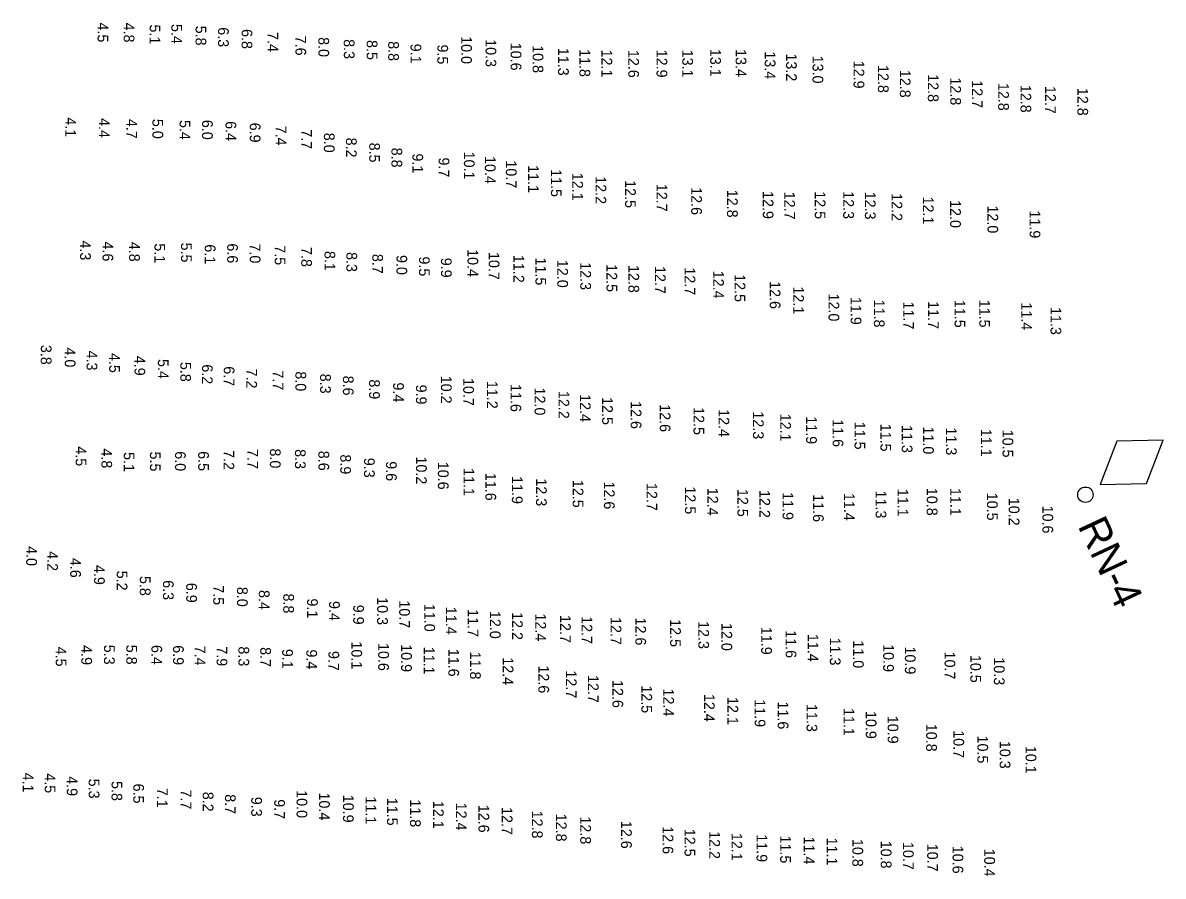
# Model space of a CAD drawing. Extents: x 988130 to 1132882, y 654656 to 841453.
# Drawn here: x 1112106 to 1112639, y 659055 to 659454 of the extents above; entities that cross this region are included whole.
import ezdxf

# ---------------------------------------------------------------- set-up
doc = ezdxf.new("R2010")
doc.units = 0
doc.layers.add('V-CHAN-NAID', color=7, linetype='Continuous')
doc.layers.add('V-TOPO-SOUN', color=7, linetype='Continuous')

msp = doc.modelspace()

# ---------------------------------------------------------------- linework, layer by layer
at = {"layer": 'V-CHAN-NAID'}
msp.add_lwpolyline([(1112609.88, 659238.33), (1112631.51, 659238.82), (1112639.37, 659258.98), (1112617.74, 659258.48)], close=True, dxfattribs=at)
msp.add_circle((1112603, 659233.51), 3.6, dxfattribs=at)

# ---------------------------------------------------------------- texts
msp.add_text('RN-4', height=14, rotation=295, dxfattribs=at).set_placement((1112599.22, 659219.01))
at = {"layer": 'V-TOPO-SOUN'}
for s, p in [('4.5', (1112141.22, 659454.07)), ('4.8', (1112153.43, 659454.03)), ('5.1', (1112165.56, 659453.15)), ('5.4', (1112175.75, 659453.39)), ('5.8', (1112187.04, 659452.6)), ('6.3', (1112197.56, 659451.84)), ('6.8', (1112208.57, 659451.01)), ('7.4', (1112220.69, 659449.6)), ('7.6', (1112233.74, 659447.9)), ('8.0', (1112244.46, 659447.23)), ('8.3', (1112256.35, 659446.29)), ('8.5', (1112267.06, 659445.88)), ('8.8', (1112277.09, 659445.35)), ('9.1', (1112287.52, 659444.19)), ('9.5', (1112300.07, 659443.8)), ('10.0 ', (1112311.2, 659447.69)), ('10.3 ', (1112322.61, 659446.28)), ('10.6 ', (1112334.33, 659444.63)), ('10.8 ', (1112344.62, 659443.48)), ('11.3 ', (1112356.51, 659442.25)), ('11.8 ', (1112366.51, 659441.66)), ('12.1 ', (1112376.79, 659441.43)), ('12.6 ', (1112389.32, 659441.27)), ('12.9 ', (1112402.51, 659441.36)), ('13.1 ', (1112414.57, 659441.39)), ('13.1 ', (1112427.61, 659441.76)), ('13.4 ', (1112439.52, 659441.66)), ('13.4 ', (1112453.13, 659440.61)), ('13.2 ', (1112463.09, 659439.61)), ('13.0 ', (1112475.44, 659438.6)), ('12.9 ', (1112494.64, 659436.23)), ('12.8 ', (1112506.03, 659434.2)), ('12.8 ', (1112516.27, 659431.96)), ('12.8 ', (1112529.35, 659429.93)), ('12.8 ', (1112539.86, 659428.42)), ('12.7 ', (1112549.96, 659427.11)), ('12.8 ', (1112562.25, 659425.86)), ('12.8 ', (1112572.67, 659424.95)), ('12.7 ', (1112584.18, 659424.44)), ('12.8 ', (1112599.27, 659423.54)), ('4.1', (1112126.16, 659409.8)), ('4.4', (1112141.82, 659409.45)), ('4.7', (1112154.73, 659409.06)), ('5.0', (1112166.88, 659409.05)), ('5.4', (1112179.57, 659408.55)), ('6.0', (1112190.07, 659408.6)), ('6.4', (1112201.04, 659408.01)), ('6.9', (1112212.39, 659407.29)), ('7.4', (1112224.49, 659405.92)), ('7.7', (1112236.43, 659404.2)), ('8.0', (1112247.04, 659402.56)), ('8.2', (1112257.37, 659400.31)), ('8.5', (1112268.23, 659397.97)), ('8.8', (1112278.63, 659395.61)), ('9.1', (1112288.42, 659392.91)), ('9.7', (1112300.66, 659391.02)), ('10.1 ', (1112312.49, 659393.77)), ('10.4 ', (1112322.29, 659391.72)), ('10.7 ', (1112332.11, 659389.68)), ('11.1 ', (1112342.46, 659387.47)), ('11.5 ', (1112353.17, 659385.58)), ('12.1 ', (1112363.16, 659383.88)), ('12.2 ', (1112374, 659382.27)), ('12.5 ', (1112387.83, 659380.45)), ('12.7 ', (1112402.51, 659378.73)), ('12.6 ', (1112418.73, 659377.15)), ('12.8 ', (1112435.49, 659375.94)), ('12.9 ', (1112452.18, 659375.35)), ('12.7 ', (1112462.26, 659375.04)), ('12.5 ', (1112476.51, 659375.24)), ('12.3 ', (1112489.78, 659375.28)), ('12.3 ', (1112499.93, 659375.06)), ('12.2 ', (1112512.4, 659374.35)), ('12.1 ', (1112527.06, 659372.77)), ('12.0 ', (1112539.78, 659371.12)), ('12.0 ', (1112557.24, 659368.63)), ('11.9 ', (1112576.93, 659366.3)), ('4.3', (1112133.07, 659352.26)), ('4.6', (1112143.55, 659351.77)), ('4.8', (1112155.99, 659351.65)), ('5.1', (1112167.82, 659350.94)), ('5.5', (1112180.23, 659351.27)), ('6.1', (1112191.35, 659350.47)), ('6.6', (1112201.82, 659350.9)), ('7.0', (1112212.38, 659350.85)), ('7.5', (1112224.05, 659350.03)), ('7.8', (1112236.43, 659349.19)), ('10.4 ', (1112314.15, 659348.2)), ('8.1', (1112247.33, 659347.37)), ('8.3', (1112257.56, 659346.84)), ('8.7', (1112269.65, 659346)), ('9.0', (1112280.96, 659345.48)), ('9.5', (1112291.48, 659344.8)), ('9.9', (1112301.76, 659344.19)), ('10.7 ', (1112324.07, 659346.89)), ('11.2 ', (1112335.65, 659345.53)), ('11.5 ', (1112345.92, 659344.29)), ('12.0 ', (1112356.13, 659343.2)), ('12.3 ', (1112366.89, 659342.1)), ('12.5 ', (1112379.13, 659341.19)), ('12.8 ', (1112389.39, 659340.82)), ('12.7 ', (1112401.74, 659340.33)), ('12.7 ', (1112415.66, 659339.7)), ('12.4 ', (1112429, 659338.16)), ('12.5 ', (1112439.03, 659336.52)), ('12.6 ', (1112455.45, 659333.27)), ('12.1 ', (1112466.41, 659330.8)), ('12.0 ', (1112482.92, 659327.48)), ('11.9 ', (1112493.27, 659325.89)), ('11.8 ', (1112504.14, 659324.64)), ('11.7 ', (1112517.85, 659323.73)), ('11.7 ', (1112529.49, 659323.89)), ('11.5 ', (1112541.84, 659324.52)), ('11.5 ', (1112553.4, 659324.61)), ('11.4 ', (1112573, 659323.34)), ('11.3 ', (1112586.71, 659321.19)), ('3.8', (1112114.7, 659303.49)), ('4.0', (1112125.9, 659302.28)), ('4.3', (1112136.1, 659300.83)), ('4.5', (1112146.64, 659299.71)), ('4.9', (1112158.48, 659298.41)), ('5.4', (1112169.42, 659296.91)), ('5.8', (1112179.91, 659295.55)), ('6.2', (1112190.04, 659294.41)), ('6.7', (1112200.22, 659293.5)), ('7.2', (1112210.77, 659292.43)), ('7.7', (1112223.07, 659291.6)), ('8.0', (1112233.73, 659291.14)), ('8.3', (1112245.27, 659290.02)), ('8.6', (1112255.92, 659289.12)), ('8.9', (1112268.18, 659287.38)), ('9.4', (1112279.41, 659285.95)), ('9.9', (1112290.07, 659284.94)), ('10.2 ', (1112301.76, 659289.1)), ('10.7 ', (1112312.17, 659288.04)), ('11.2 ', (1112323.26, 659286.67)), ('11.6 ', (1112334.28, 659285.2)), ('12.0 ', (1112345.52, 659283.57)), ('12.2 ', (1112356.7, 659282)), ('12.4 ', (1112366.72, 659280.48)), ('12.5 ', (1112377.08, 659279.11)), ('12.6 ', (1112390.46, 659277.24)), ('12.6 ', (1112404.03, 659275.79)), ('12.5 ', (1112419.81, 659274.42)), ('12.4 ', (1112431.55, 659273.47)), ('12.3 ', (1112447.62, 659272.44)), ('12.1 ', (1112460.33, 659271.37)), ('11.9 ', (1112472.46, 659270.15)), ('11.6 ', (1112484.86, 659268.78)), ('11.5 ', (1112495.07, 659267.61)), ('11.5 ', (1112507.18, 659266.7)), ('11.3 ', (1112517.16, 659266.05)), ('11.0 ', (1112527.15, 659265.39)), ('11.3 ', (1112537.84, 659264.93)), ('11.1 ', (1112554.17, 659264.3)), ('10.5 ', (1112564.26, 659263.89)), ('4.5', (1112131, 659256.11)), ('4.8', (1112143.01, 659255.12)), ('5.1', (1112153.47, 659253.44)), ('5.5', (1112165.71, 659253.67)), ('6.0', (1112177.45, 659253.81)), ('6.5', (1112188.26, 659253.85)), ('7.2', (1112200.12, 659254.35)), ('7.7', (1112211.26, 659254.83)), ('8.0', (1112221.8, 659255.11)), ('8.3', (1112233.5, 659254.79)), ('8.6', (1112244.49, 659254.03)), ('8.9', (1112254.68, 659252.33)), ('9.3', (1112265.78, 659250.75)), ('9.6', (1112276.07, 659249.15)), ('10.2 ', (1112290.11, 659251.37)), ('10.6 ', (1112300.33, 659248.9)), ('11.1 ', (1112312.34, 659245.96)), ('11.6 ', (1112322.54, 659243.71)), ('11.9 ', (1112334.92, 659242.22)), ('12.3 ', (1112346.19, 659241.15)), ('12.5 ', (1112363.34, 659240.45)), ('12.6 ', (1112377.93, 659239.69)), ('12.7 ', (1112397.84, 659239)), ('12.5 ', (1112415.82, 659237.38)), ('12.4 ', (1112426.3, 659236.76)), ('12.5 ', (1112440.34, 659236.2)), ('11.1 ', (1112515.21, 659236.33)), ('10.8 ', (1112528.84, 659236.71)), ('11.1 ', (1112539.8, 659236.69)), ('12.2 ', (1112450.61, 659235.72)), ('11.9 ', (1112461.46, 659234.73)), ('11.6 ', (1112475.68, 659233.75)), ('11.4 ', (1112490.15, 659234.35)), ('11.3 ', (1112504.95, 659235.45)), ('10.5 ', (1112557, 659234.44)), ('10.2 ', (1112567.17, 659232.08)), ('10.6 ', (1112582.92, 659228.42)), ('4.0', (1112107.88, 659209.51)), ('4.2', (1112117.69, 659207.14)), ('4.6', (1112128.44, 659204.02)), ('4.9', (1112139.59, 659200.7)), ('5.2', (1112150.2, 659198.03)), ('5.8', (1112160.98, 659195.56)), ('6.3', (1112171.81, 659193.58)), ('6.9', (1112182.68, 659192.35)), ('7.5', (1112195.31, 659191.23)), ('8.0', (1112206.42, 659190.47)), ('8.4', (1112216.61, 659189)), ('8.8', (1112228.03, 659187.37)), ('9.1', (1112239.19, 659185.06)), ('9.4', (1112249.46, 659183.87)), ('10.3 ', (1112271.92, 659185.64)), ('10.7 ', (1112282.23, 659184.17)), ('9.9', (1112260.75, 659182.14)), ('11.0 ', (1112293.98, 659182.54)), ('11.4 ', (1112304.03, 659181.19)), ('11.7 ', (1112314.27, 659180.04)), ('12.0 ', (1112324.61, 659179.25)), ('12.2 ', (1112334.97, 659178.66)), ('12.4 ', (1112345.87, 659178.06)), ('12.7 ', (1112357.43, 659177.31)), ('12.7 ', (1112367.51, 659176.78)), ('12.7 ', (1112381.07, 659176.39)), ('12.6 ', (1112392.62, 659176.13)), ('12.5 ', (1112408.88, 659175.36)), ('12.3 ', (1112422.06, 659174.48)), ('12.0 ', (1112432.88, 659173.6)), ('11.9 ', (1112451.45, 659171.78)), ('11.6 ', (1112462.89, 659170.22)), ('11.4 ', (1112473.21, 659168.49)), ('11.3 ', (1112483.55, 659166.77)), ('4.5', (1112121.7, 659162.54)), ('4.9', (1112133.64, 659163.25)), ('5.3', (1112144.24, 659163.44)), ('5.8', (1112154.66, 659163.45)), ('6.4', (1112166.42, 659163.32)), ('6.9', (1112176.52, 659163.21)), ('7.4', (1112186.67, 659163.02)), ('7.9', (1112196.87, 659162.72)), ('8.3', (1112207.09, 659162.68)), ('8.7', (1112217.28, 659162.31)), ('9.1', (1112227.55, 659161.51)), ('9.4', (1112238.82, 659161.24)), ('10.1 ', (1112259.88, 659164.99)), ('10.6 ', (1112272.43, 659164.25)), ('10.9 ', (1112283.14, 659163.68)), ('11.1 ', (1112293.74, 659162.54)), ('11.6 ', (1112305.22, 659161.55)), ('11.0 ', (1112494.37, 659165.48)), ('10.9 ', (1112508.47, 659163.71)), ('10.9 ', (1112518.64, 659162.62)), ('9.7', (1112249.16, 659160.53)), ('11.8 ', (1112315.36, 659160.23)), ('12.4 ', (1112330.62, 659157.59)), ('10.7 ', (1112537.18, 659160.25)), ('10.5 ', (1112549.22, 659158.69)), ('10.3 ', (1112560.23, 659157.54)), ('12.6 ', (1112347.3, 659153.77)), ('12.7 ', (1112360.15, 659151.45)), ('12.7 ', (1112370.46, 659149.3)), ('12.6 ', (1112381.91, 659146.96)), ('12.5 ', (1112395.45, 659144.49)), ('12.4 ', (1112405.68, 659142.97)), ('12.4 ', (1112424.72, 659140.47)), ('12.1 ', (1112435.69, 659139.01)), ('11.9 ', (1112448.4, 659137.98)), ('11.6 ', (1112459.18, 659136.94)), ('11.3 ', (1112472.65, 659135.76)), ('11.1 ', (1112489.98, 659133.9)), ('10.9 ', (1112500.33, 659132.49)), ('10.9 ', (1112510.57, 659130.26)), ('10.8 ', (1112528.57, 659126.51)), ('10.7 ', (1112541.29, 659123.5)), ('10.5 ', (1112552.51, 659121.03)), ('10.3 ', (1112562.95, 659118.54)), ('10.1 ', (1112575.06, 659116.22)), ('4.1', (1112106.28, 659103.73)), ('4.5', (1112116.52, 659103.4)), ('4.9', (1112126.86, 659102.04)), ('5.3', (1112137.1, 659100.88)), ('5.8', (1112147.77, 659099.78)), ('6.5', (1112157.93, 659098.58)), ('7.1', (1112169, 659096.6)), ('7.7', (1112180.11, 659095.82)), ('8.2', (1112190.4, 659094.75)), ('8.7', (1112200.78, 659093.62)), ('9.3', (1112213.06, 659092.41)), ('10.0 ', (1112234.26, 659095.49)), ('10.4 ', (1112244.76, 659094.43)), ('10.9 ', (1112255.97, 659093.38)), ('11.1 ', (1112266.51, 659092.6)), ('9.7', (1112223.82, 659091.28)), ('11.5 ', (1112276.54, 659091.96)), ('11.8 ', (1112287.3, 659091.22)), ('12.1 ', (1112298.04, 659090.51)), ('12.4 ', (1112308.76, 659089.69)), ('12.6 ', (1112319.29, 659088.7)), ('12.7 ', (1112330.19, 659087.62)), ('12.8 ', (1112344.27, 659085.96)), ('12.8 ', (1112355.5, 659084.53)), ('12.8 ', (1112366.86, 659083.25)), ('12.6 ', (1112385.95, 659081.18)), ('12.6 ', (1112405.37, 659078.67)), ('12.5 ', (1112415.62, 659077.48)), ('12.2 ', (1112427.2, 659076.37)), ('12.1 ', (1112437.59, 659075.55)), ('11.9 ', (1112449.28, 659074.92)), ('11.5 ', (1112460.32, 659074.33)), ('11.4 ', (1112471.37, 659073.87)), ('11.1 ', (1112482.08, 659073.36)), ('10.8 ', (1112494.09, 659072.73)), ('10.8 ', (1112507.37, 659071.92)), ('10.7 ', (1112517.74, 659071.32)), ('10.7 ', (1112529.05, 659070.51)), ('10.6 ', (1112540.91, 659069.55)), ('10.4 ', (1112555.72, 659068.16))]:
    msp.add_text(s, height=5, rotation=270, dxfattribs=at).set_placement(p)

doc.saveas('drawing.dxf')
